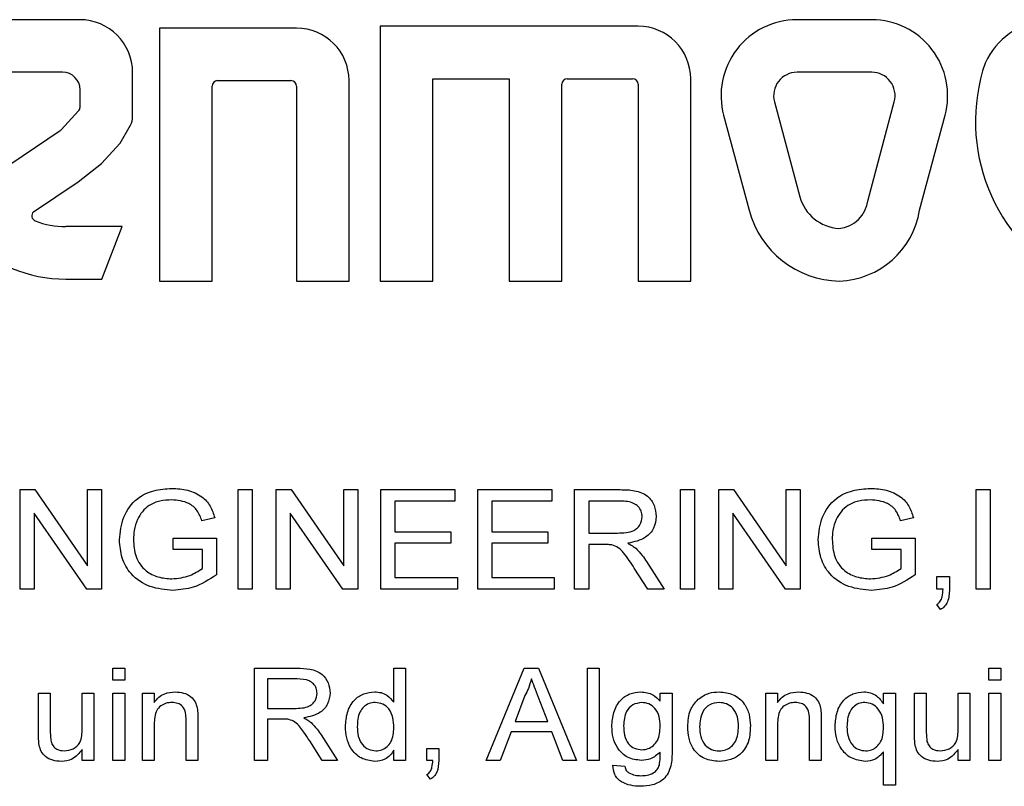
# Model space of a CAD drawing. Header units: inches. Extents: x 1880 to 2363, y -453 to -54.
# Tile 727 of 1056: x 1982.689 to 1983.58, y -71.948 to -71.254. Entities that reach past the tile are written whole.
import ezdxf

# ---------------------------------------------------------------- set-up
doc = ezdxf.new("R2010")
doc.units = ezdxf.units.IN
doc.header["$LTSCALE"] = 0.5
doc.header["$MEASUREMENT"] = 0
doc.layers.add('DSS-M-S', color=53, linetype='Continuous')

msp = doc.modelspace()

# ---------------------------------------------------------------- linework, layer by layer
at = {"layer": 'DSS-M-S', "linetype": 'Continuous', "lineweight": 25}
for p, q in [((1982.74365, -71.25416), (1982.6672, -71.25416)), ((1983.46029, -71.25416), (1983.39267, -71.25416)), ((1982.93971, -71.26175), (1982.81575, -71.26175)), ((1982.81575, -71.26175), (1982.81575, -71.49063)), ((1983.24889, -71.26007), (1983.01554, -71.26007)), ((1983.01554, -71.26007), (1983.01554, -71.49063)), ((1982.72799, -71.30173), (1982.6672, -71.30173)), ((1982.79145, -71.34193), (1982.79145, -71.30196)), ((1982.86829, -71.30932), (1982.93474, -71.30932)), ((1982.98728, -71.49063), (1982.98728, -71.30932)), ((1983.06312, -71.49063), (1983.06312, -71.30764)), ((1983.06312, -71.30764), (1983.13222, -71.30764)), ((1983.13222, -71.30764), (1983.13222, -71.49063)), ((1983.18475, -71.30764), (1983.24392, -71.30764)), ((1983.29646, -71.49063), (1983.29646, -71.30764)), ((1983.46029, -71.30173), (1983.39267, -71.30173)), ((1982.74388, -71.33336), (1982.74388, -71.31762)), ((1982.86332, -71.49063), (1982.86332, -71.31429)), ((1982.93971, -71.31429), (1982.93971, -71.49063)), ((1983.17979, -71.49063), (1983.17979, -71.3126)), ((1983.24889, -71.3126), (1983.24889, -71.49063)), ((1983.37224, -71.32836), (1983.39528, -71.41433)), ((1983.45693, -71.41719), (1983.48073, -71.32836)), ((1982.72667, -71.35379), (1982.74255, -71.33674)), ((1983.32629, -71.34067), (1983.34933, -71.42665)), ((1983.50364, -71.42665), (1983.52668, -71.34067)), ((1982.78028, -71.36603), (1982.78943, -71.34969)), ((1982.6666, -71.39424), (1982.7258, -71.35453)), ((1982.7633, -71.38426), (1982.78028, -71.36603)), ((1982.74217, -71.40083), (1982.7633, -71.38426)), ((1982.70175, -71.42795), (1982.74217, -71.40083)), ((1982.78198, -71.44138), (1982.73091, -71.44138)), ((1982.76356, -71.48895), (1982.78198, -71.44138)), ((1982.73091, -71.48895), (1982.76356, -71.48895)), ((1982.81575, -71.49063), (1982.86332, -71.49063)), ((1982.93971, -71.49063), (1982.98728, -71.49063)), ((1983.01554, -71.49063), (1983.06312, -71.49063)), ((1983.13222, -71.49063), (1983.17979, -71.49063)), ((1983.24889, -71.49063), (1983.29646, -71.49063)), ((1982.68952, -71.67941), (1982.70303, -71.67941)), ((1982.68952, -71.76941), (1982.68952, -71.67941)), ((1982.70303, -71.67941), (1982.75068, -71.74822)), ((1982.75068, -71.67941), (1982.76337, -71.67941)), ((1982.75068, -71.74822), (1982.75068, -71.67941)), ((1982.76337, -71.67941), (1982.76337, -71.76941)), ((1982.88683, -71.76941), (1982.88683, -71.67941)), ((1982.88683, -71.67941), (1982.89952, -71.67941)), ((1982.89952, -71.67941), (1982.89952, -71.76941)), ((1982.92145, -71.76941), (1982.92145, -71.67941)), ((1982.92145, -71.67941), (1982.93495, -71.67941)), ((1982.93495, -71.67941), (1982.9826, -71.74822)), ((1982.9826, -71.67941), (1982.99529, -71.67941)), ((1982.9826, -71.74822), (1982.9826, -71.67941)), ((1982.99529, -71.67941), (1982.99529, -71.76941)), ((1983.01606, -71.67941), (1983.08298, -71.67941)), ((1983.01606, -71.76941), (1983.01606, -71.67941)), ((1983.08298, -71.67941), (1983.08298, -71.68979)), ((1983.10375, -71.67941), (1983.17068, -71.67941)), ((1983.10375, -71.76941), (1983.10375, -71.67941)), ((1983.17068, -71.67941), (1983.17068, -71.68979)), ((1983.19145, -71.67941), (1983.23266, -71.67941)), ((1983.19145, -71.76941), (1983.19145, -71.67941)), ((1983.28722, -71.67941), (1983.29991, -71.67941)), ((1983.28722, -71.76941), (1983.28722, -71.67941)), ((1983.29991, -71.67941), (1983.29991, -71.76941)), ((1983.32183, -71.67941), (1983.33533, -71.67941)), ((1983.32183, -71.76941), (1983.32183, -71.67941)), ((1983.33533, -71.67941), (1983.38298, -71.74822)), ((1983.38298, -71.74822), (1983.38298, -71.67941)), ((1983.38298, -71.67941), (1983.39568, -71.67941)), ((1983.39568, -71.67941), (1983.39568, -71.76941)), ((1983.55491, -71.67941), (1983.5676, -71.67941)), ((1983.55491, -71.76941), (1983.55491, -71.67941)), ((1983.5676, -71.67941), (1983.5676, -71.76941)), ((1983.02875, -71.68979), (1983.02875, -71.71748)), ((1983.08298, -71.68979), (1983.02875, -71.68979)), ((1983.11645, -71.68979), (1983.11645, -71.71748)), ((1983.17068, -71.68979), (1983.11645, -71.68979)), ((1983.23315, -71.68979), (1983.20414, -71.68979)), ((1983.20414, -71.68979), (1983.20414, -71.71864)), ((1982.74987, -71.76941), (1982.70222, -71.70057)), ((1982.70222, -71.70057), (1982.70222, -71.76941)), ((1982.98179, -71.76941), (1982.93414, -71.70057)), ((1982.93414, -71.70057), (1982.93414, -71.76941)), ((1983.38217, -71.76941), (1983.33452, -71.70057)), ((1983.33452, -71.70057), (1983.33452, -71.76941)), ((1982.86574, -71.70477), (1982.85409, -71.70769)), ((1983.49804, -71.70477), (1983.4864, -71.70769)), ((1983.02875, -71.71748), (1983.07952, -71.71748)), ((1983.07952, -71.71748), (1983.07952, -71.72787)), ((1983.11645, -71.71748), (1983.16722, -71.71748)), ((1983.16722, -71.71748), (1983.16722, -71.72787)), ((1983.20414, -71.71864), (1983.23021, -71.71864)), ((1982.82798, -71.72325), (1982.86722, -71.72325)), ((1982.82798, -71.73364), (1982.82798, -71.72325)), ((1982.86722, -71.72325), (1982.86722, -71.75655)), ((1983.02875, -71.72787), (1983.02875, -71.75902)), ((1983.07952, -71.72787), (1983.02875, -71.72787)), ((1983.11645, -71.72787), (1983.11645, -71.75902)), ((1983.16722, -71.72787), (1983.11645, -71.72787)), ((1983.46029, -71.73364), (1983.46029, -71.72325)), ((1983.46029, -71.72325), (1983.49952, -71.72325)), ((1983.49952, -71.72325), (1983.49952, -71.75655)), ((1982.85452, -71.73364), (1982.82798, -71.73364)), ((1982.85452, -71.75069), (1982.85452, -71.73364)), ((1983.2182, -71.72902), (1983.20414, -71.72902)), ((1983.20414, -71.72902), (1983.20414, -71.76941)), ((1983.48683, -71.73364), (1983.46029, -71.73364)), ((1983.48683, -71.75069), (1983.48683, -71.73364)), ((1983.2566, -71.74456), (1983.27241, -71.76941)), ((1983.25754, -71.76941), (1983.24541, -71.7504)), ((1983.02875, -71.75902), (1983.08529, -71.75902)), ((1983.08529, -71.75902), (1983.08529, -71.76941)), ((1983.11645, -71.75902), (1983.17298, -71.75902)), ((1983.17298, -71.75902), (1983.17298, -71.76941)), ((1983.51914, -71.75787), (1983.53068, -71.75787)), ((1983.51914, -71.76941), (1983.51914, -71.75787)), ((1983.53068, -71.75787), (1983.53068, -71.76941)), ((1982.70222, -71.76941), (1982.68952, -71.76941)), ((1982.76337, -71.76941), (1982.74987, -71.76941)), ((1982.89952, -71.76941), (1982.88683, -71.76941)), ((1982.93414, -71.76941), (1982.92145, -71.76941)), ((1982.99529, -71.76941), (1982.98179, -71.76941)), ((1983.08529, -71.76941), (1983.01606, -71.76941)), ((1983.17298, -71.76941), (1983.10375, -71.76941)), ((1983.20414, -71.76941), (1983.19145, -71.76941)), ((1983.27241, -71.76941), (1983.25754, -71.76941)), ((1983.29991, -71.76941), (1983.28722, -71.76941)), ((1983.33452, -71.76941), (1983.32183, -71.76941)), ((1983.39568, -71.76941), (1983.38217, -71.76941)), ((1983.52487, -71.76941), (1983.51914, -71.76941)), ((1983.5676, -71.76941), (1983.55491, -71.76941)), ((1983.5226, -71.78787), (1983.51914, -71.78325)), ((1982.77356, -71.841), (1982.78425, -71.841)), ((1982.77356, -71.85169), (1982.77356, -71.841)), ((1982.78425, -71.841), (1982.78425, -71.85169)), ((1982.90177, -71.841), (1982.93993, -71.841)), ((1982.90177, -71.92434), (1982.90177, -71.841)), ((1983.02784, -71.841), (1983.03852, -71.841)), ((1983.02784, -71.87179), (1983.02784, -71.841)), ((1983.03852, -71.841), (1983.03852, -71.92434)), ((1983.11147, -71.92434), (1983.14576, -71.841)), ((1983.14576, -71.841), (1983.15885, -71.841)), ((1983.15885, -71.841), (1983.19314, -71.92434)), ((1983.20305, -71.841), (1983.21374, -71.841)), ((1983.20305, -71.92434), (1983.20305, -71.841)), ((1983.21374, -71.841), (1983.21374, -71.92434)), ((1983.5663, -71.841), (1983.57698, -71.841)), ((1983.5663, -71.85169), (1983.5663, -71.841)), ((1983.57698, -71.841), (1983.57698, -71.85169)), ((1982.78425, -71.85169), (1982.77356, -71.85169)), ((1982.94038, -71.85062), (1982.91352, -71.85062)), ((1982.91352, -71.85062), (1982.91352, -71.87733)), ((1983.57698, -71.85169), (1983.5663, -71.85169)), ((1982.70626, -71.86344), (1982.71694, -71.86344)), ((1982.70626, -71.90098), (1982.70626, -71.86344)), ((1982.71694, -71.86344), (1982.71694, -71.89656)), ((1982.74579, -71.86344), (1982.75647, -71.86344)), ((1982.74579, -71.89542), (1982.74579, -71.86344)), ((1982.75647, -71.86344), (1982.75647, -71.92434)), ((1982.77356, -71.86344), (1982.78425, -71.86344)), ((1982.77356, -71.92434), (1982.77356, -71.86344)), ((1982.78425, -71.86344), (1982.78425, -71.92434)), ((1982.80027, -71.86344), (1982.81096, -71.86344)), ((1982.80027, -71.92434), (1982.80027, -71.86344)), ((1982.81096, -71.86344), (1982.81096, -71.87194)), ((1983.14649, -71.86578), (1983.13753, -71.88908)), ((1983.16709, -71.88908), (1983.15873, -71.86739)), ((1983.26889, -71.86344), (1983.27957, -71.86344)), ((1983.26889, -71.87092), (1983.26889, -71.86344)), ((1983.27957, -71.86344), (1983.27957, -71.91534)), ((1983.36438, -71.86344), (1983.37506, -71.86344)), ((1983.36438, -71.92434), (1983.36438, -71.86344)), ((1983.37506, -71.86344), (1983.37506, -71.87194)), ((1983.471, -71.86344), (1983.48168, -71.86344)), ((1983.471, -71.87327), (1983.471, -71.86344)), ((1983.48168, -71.86344), (1983.48168, -71.94677)), ((1983.49899, -71.86344), (1983.50968, -71.86344)), ((1983.49899, -71.90098), (1983.49899, -71.86344)), ((1983.50968, -71.86344), (1983.50968, -71.89656)), ((1983.53852, -71.86344), (1983.54921, -71.86344)), ((1983.53852, -71.89542), (1983.53852, -71.86344)), ((1983.54921, -71.86344), (1983.54921, -71.92434)), ((1983.5663, -71.86344), (1983.57698, -71.86344)), ((1983.5663, -71.92434), (1983.5663, -71.86344)), ((1983.57698, -71.86344), (1983.57698, -71.92434)), ((1982.91352, -71.87733), (1982.93766, -71.87733)), ((1982.8398, -71.92434), (1982.8398, -71.88798)), ((1982.85049, -71.88708), (1982.85049, -71.92434)), ((1982.92654, -71.88694), (1982.91352, -71.88694)), ((1982.91352, -71.88694), (1982.91352, -71.92434)), ((1983.40391, -71.92434), (1983.40391, -71.88798)), ((1983.41459, -71.88708), (1983.41459, -71.92434)), ((1982.81096, -71.89168), (1982.81096, -71.92434)), ((1983.13753, -71.88908), (1983.16709, -71.88908)), ((1983.37506, -71.89168), (1983.37506, -71.92434)), ((1982.9621, -71.90133), (1982.97674, -71.92434)), ((1983.13386, -71.8987), (1983.12399, -71.92434)), ((1983.17077, -71.8987), (1983.13386, -71.8987)), ((1983.18062, -71.92434), (1983.17077, -71.8987)), ((1982.74579, -71.92434), (1982.74579, -71.91439)), ((1982.96297, -71.92434), (1982.95173, -71.90674)), ((1983.02784, -71.92434), (1983.02784, -71.91514)), ((1983.05775, -71.92434), (1983.05775, -71.91365)), ((1983.05775, -71.91365), (1983.06844, -71.91365)), ((1983.06844, -71.91365), (1983.06844, -71.92434)), ((1983.53852, -71.92434), (1983.53852, -71.91439)), ((1982.75647, -71.92434), (1982.74579, -71.92434)), ((1982.78425, -71.92434), (1982.77356, -71.92434)), ((1982.81096, -71.92434), (1982.80027, -71.92434)), ((1982.85049, -71.92434), (1982.8398, -71.92434)), ((1982.91352, -71.92434), (1982.90177, -71.92434)), ((1982.97674, -71.92434), (1982.96297, -71.92434)), ((1983.03852, -71.92434), (1983.02784, -71.92434)), ((1983.06306, -71.92434), (1983.05775, -71.92434)), ((1983.12399, -71.92434), (1983.11147, -71.92434)), ((1983.19314, -71.92434), (1983.18062, -71.92434)), ((1983.21374, -71.92434), (1983.20305, -71.92434)), ((1983.37506, -71.92434), (1983.36438, -71.92434)), ((1983.41459, -71.92434), (1983.40391, -71.92434)), ((1983.471, -71.94677), (1983.471, -71.91651)), ((1983.54921, -71.92434), (1983.53852, -71.92434)), ((1983.57698, -71.92434), (1983.5663, -71.92434)), ((1983.22615, -71.92861), (1983.23684, -71.92968)), ((1983.06096, -71.94143), (1983.05775, -71.93716)), ((1983.48168, -71.94677), (1983.471, -71.94677))]:
    msp.add_line(p, q, dxfattribs=at)
for centre, radius, start, end in [((1982.74365, -71.30196), 0.0478, 0, 90), ((1983.39267, -71.32289), 0.06873, 90, 195), ((1983.46029, -71.32289), 0.06873, 345, 90), ((1983.62518, -71.32244), 0.06873, 96.50277, 154.99011), ((1982.93971, -71.30932), 0.04757, 360, 90), ((1983.24889, -71.30764), 0.04757, 0, 90), ((1983.71859, -71.3462), 0.1644, 161.2632, 242.19879), ((1982.72799, -71.31762), 0.01589, 0, 90), ((1982.86829, -71.31429), 0.00497, 90, 180), ((1982.93474, -71.31429), 0.00497, 0, 90), ((1983.18475, -71.3126), 0.00497, 90, 180), ((1983.24392, -71.3126), 0.00497, 360, 90), ((1983.39267, -71.32289), 0.02115, 90, 195), ((1983.46029, -71.32289), 0.02115, 345, 90), ((1982.73891, -71.33336), 0.00497, 317.02554, 360), ((1982.77556, -71.34193), 0.01589, 330.76199, 0), ((1982.72303, -71.3504), 0.00497, 303.86017, 317.02554), ((1982.73091, -71.36468), 0.12427, 180, 270), ((1983.43273, -71.4043), 0.03878, 195, 266.80795), ((1983.42831, -71.41435), 0.02875, 274.5122, 354.33965), ((1982.70511, -71.43161), 0.00497, 132.55757, 248.92055), ((1983.43273, -71.4043), 0.08635, 195, 268.83789), ((1983.42831, -71.41435), 0.07633, 272.00481, 350.7286), ((1982.73091, -71.36468), 0.0767, 248.92055, 270.00004)]:
    msp.add_arc(centre, radius, start, end, dxfattribs=at)
for points, knots in [([(1982.77952, -71.72484), (1982.78027, -71.71784), (1982.78176, -71.70387), (1982.79373, -71.68719), (1982.81045, -71.67936), (1982.82145, -71.67862), (1982.82696, -71.67825)], [0, 0, 0, 0, 0.2801238, 0.5588945, 0.779127, 1, 1, 1, 1]), ([(1982.82696, -71.67825), (1982.83173, -71.67856), (1982.84127, -71.67917), (1982.85384, -71.68457), (1982.86222, -71.69402), (1982.86456, -71.70119), (1982.86574, -71.70477)], [0, 0, 0, 0, 0.280465, 0.560101, 0.779616, 1, 1, 1, 1]), ([(1983.23266, -71.67941), (1983.23699, -71.67946), (1983.2456, -71.67957), (1983.25742, -71.68392), (1983.26413, -71.69348), (1983.2649, -71.70027), (1983.26529, -71.70367)], [0, 0, 0, 0, 0.281669, 0.559896, 0.779789, 1, 1, 1, 1]), ([(1983.41183, -71.72484), (1983.41258, -71.71784), (1983.41407, -71.70387), (1983.42604, -71.68719), (1983.44275, -71.67936), (1983.45376, -71.67862), (1983.45926, -71.67825)], [0, 0, 0, 0, 0.2801238, 0.5588945, 0.779127, 1, 1, 1, 1]), ([(1983.45926, -71.67825), (1983.46404, -71.67856), (1983.47357, -71.67917), (1983.48615, -71.68457), (1983.49452, -71.69402), (1983.49687, -71.70119), (1983.49804, -71.70477)], [0, 0, 0, 0, 0.280465, 0.560101, 0.779616, 1, 1, 1, 1]), ([(1982.82674, -71.68864), (1982.82319, -71.68881), (1982.81611, -71.68916), (1982.8068, -71.69298), (1982.79983, -71.69906), (1982.79716, -71.70396), (1982.79582, -71.70641)], [0, 0, 0, 0, 0.280358, 0.560155, 0.77996, 1, 1, 1, 1]), ([(1982.85409, -71.70769), (1982.85294, -71.70448), (1982.85066, -71.69806), (1982.84089, -71.68996), (1982.83211, -71.68914), (1982.82674, -71.68864)], [0, 0, 0, 0, 0.281225, 0.560372, 1, 1, 1, 1]), ([(1983.2526, -71.70394), (1983.25244, -71.70225), (1983.25212, -71.69885), (1983.24918, -71.69452), (1983.24302, -71.69023), (1983.23722, -71.68997), (1983.23315, -71.68979)], [0, 0, 0, 0, 0.186862, 0.373535, 0.560376, 1, 1, 1, 1]), ([(1983.45905, -71.68864), (1983.4555, -71.68881), (1983.44841, -71.68916), (1983.43911, -71.69298), (1983.43214, -71.69906), (1983.42947, -71.70396), (1983.42813, -71.70641)], [0, 0, 0, 0, 0.2803584, 0.5601545, 0.7799599, 1, 1, 1, 1]), ([(1983.4864, -71.70769), (1983.48525, -71.70448), (1983.48297, -71.69806), (1983.47319, -71.68996), (1983.46442, -71.68914), (1983.45905, -71.68864)], [0, 0, 0, 0, 0.281225, 0.560372, 1, 1, 1, 1]), ([(1982.79582, -71.70641), (1982.79465, -71.70967), (1982.79255, -71.71549), (1982.79232, -71.72166), (1982.79222, -71.72437)], [0, 0, 0, 0, 0.5597373, 1, 1, 1, 1]), ([(1983.23021, -71.71864), (1983.23541, -71.71856), (1983.24193, -71.71846), (1983.24831, -71.71424), (1983.2516, -71.71028), (1983.2522, -71.70647), (1983.2526, -71.70394)], [0, 0, 0, 0, 0.499855, 0.625533, 0.751174, 1, 1, 1, 1]), ([(1983.26529, -71.70367), (1983.26485, -71.70734), (1983.26395, -71.71467), (1983.25454, -71.72485), (1983.24519, -71.72672), (1983.23948, -71.72787)], [0, 0, 0, 0, 0.279911, 0.559723, 1, 1, 1, 1]), ([(1983.42813, -71.70641), (1983.42695, -71.70967), (1983.42486, -71.71549), (1983.42463, -71.72166), (1983.42452, -71.72437)], [0, 0, 0, 0, 0.559737, 1, 1, 1, 1]), ([(1982.82797, -71.77056), (1982.82095, -71.76994), (1982.80696, -71.7687), (1982.78988, -71.75755), (1982.78091, -71.74136), (1982.77999, -71.73035), (1982.77952, -71.72484)], [0, 0, 0, 0, 0.280383, 0.5593702, 0.7794728, 1, 1, 1, 1]), ([(1982.79222, -71.72437), (1982.79255, -71.72968), (1982.79321, -71.74026), (1982.80195, -71.75311), (1982.81451, -71.75909), (1982.82278, -71.75982), (1982.82692, -71.76018)], [0, 0, 0, 0, 0.280565, 0.558904, 0.779212, 1, 1, 1, 1]), ([(1983.23948, -71.72787), (1983.24091, -71.7286), (1983.24346, -71.7299), (1983.24569, -71.73169), (1983.24667, -71.73248)], [0, 0, 0, 0, 0.560118, 1, 1, 1, 1]), ([(1983.46027, -71.77056), (1983.45326, -71.76994), (1983.43926, -71.7687), (1983.42219, -71.75755), (1983.41322, -71.74136), (1983.41229, -71.73035), (1983.41183, -71.72484)], [0, 0, 0, 0, 0.280383, 0.55937, 0.779473, 1, 1, 1, 1]), ([(1983.42452, -71.72437), (1983.42486, -71.72968), (1983.42552, -71.74026), (1983.43426, -71.75311), (1983.44681, -71.75909), (1983.45509, -71.75982), (1983.45923, -71.76018)], [0, 0, 0, 0, 0.280565, 0.558904, 0.779212, 1, 1, 1, 1]), ([(1983.22496, -71.72944), (1983.2237, -71.72929), (1983.22146, -71.72902), (1983.2192, -71.72902), (1983.2182, -71.72902)], [0, 0, 0, 0, 0.559879, 1, 1, 1, 1]), ([(1983.24541, -71.7504), (1983.24237, -71.74572), (1983.23815, -71.73921), (1983.23127, -71.73166), (1983.22706, -71.73018), (1983.22496, -71.72944)], [0, 0, 0, 0, 0.56078, 0.78056, 1, 1, 1, 1]), ([(1983.24667, -71.73248), (1983.24871, -71.73458), (1983.25236, -71.73833), (1983.25531, -71.74266), (1983.2566, -71.74456)], [0, 0, 0, 0, 0.559902, 1, 1, 1, 1]), ([(1982.82692, -71.76018), (1982.8325, -71.75957), (1982.84246, -71.7585), (1982.85083, -71.75308), (1982.85452, -71.75069)], [0, 0, 0, 0, 0.559587, 1, 1, 1, 1]), ([(1983.45923, -71.76018), (1983.4648, -71.75957), (1983.47476, -71.7585), (1983.48314, -71.75308), (1983.48683, -71.75069)], [0, 0, 0, 0, 0.559587, 1, 1, 1, 1]), ([(1982.86722, -71.75655), (1982.86049, -71.76095), (1982.84847, -71.7688), (1982.83423, -71.77002), (1982.82797, -71.77056)], [0, 0, 0, 0, 0.559852, 1, 1, 1, 1]), ([(1983.49952, -71.75655), (1983.49279, -71.76095), (1983.48078, -71.7688), (1983.46654, -71.77002), (1983.46027, -71.77056)], [0, 0, 0, 0, 0.559852, 1, 1, 1, 1]), ([(1983.51914, -71.78325), (1983.52032, -71.78236), (1983.52269, -71.78056), (1983.52457, -71.77546), (1983.52476, -71.77171), (1983.52487, -71.76941)], [0, 0, 0, 0, 0.278932, 0.558845, 1, 1, 1, 1]), ([(1983.53068, -71.76941), (1983.53048, -71.77341), (1983.53021, -71.779), (1983.52646, -71.7852), (1983.52389, -71.78698), (1983.5226, -71.78787)], [0, 0, 0, 0, 0.559266, 0.779601, 1, 1, 1, 1]), ([(1982.93993, -71.841), (1982.94394, -71.84105), (1982.95191, -71.84116), (1982.96286, -71.84518), (1982.96907, -71.85403), (1982.96979, -71.86032), (1982.97015, -71.86347)], [0, 0, 0, 0, 0.281669, 0.559896, 0.779789, 1, 1, 1, 1]), ([(1982.95839, -71.86372), (1982.95825, -71.86215), (1982.95795, -71.85901), (1982.95522, -71.855), (1982.94953, -71.85103), (1982.94415, -71.85079), (1982.94038, -71.85062)], [0, 0, 0, 0, 0.186862, 0.373535, 0.560376, 1, 1, 1, 1]), ([(1983.1523, -71.85062), (1983.15149, -71.85355), (1983.15003, -71.85879), (1983.14757, -71.86364), (1983.14649, -71.86578)], [0, 0, 0, 0, 0.559891, 1, 1, 1, 1]), ([(1983.15873, -71.86739), (1983.15753, -71.86426), (1983.1554, -71.85867), (1983.15325, -71.85308), (1983.1523, -71.85062)], [0, 0, 0, 0, 0.56, 1, 1, 1, 1]), ([(1982.81096, -71.87194), (1982.81226, -71.87031), (1982.81486, -71.86706), (1982.82138, -71.86313), (1982.82674, -71.86266), (1982.83002, -71.86237)], [0, 0, 0, 0, 0.2804567, 0.5606826, 1, 1, 1, 1]), ([(1982.83002, -71.86237), (1982.83255, -71.86257), (1982.8376, -71.86296), (1982.84415, -71.8661), (1982.84834, -71.87132), (1982.84939, -71.87517), (1982.84992, -71.87709)], [0, 0, 0, 0, 0.280304, 0.560167, 0.779716, 1, 1, 1, 1]), ([(1982.93766, -71.87733), (1982.94248, -71.87725), (1982.94851, -71.87716), (1982.95442, -71.87325), (1982.95746, -71.86959), (1982.95802, -71.86606), (1982.95839, -71.86372)], [0, 0, 0, 0, 0.499855, 0.625533, 0.751174, 1, 1, 1, 1]), ([(1982.97015, -71.86347), (1982.96973, -71.86687), (1982.96891, -71.87365), (1982.96019, -71.88308), (1982.95153, -71.88481), (1982.94624, -71.88587)], [0, 0, 0, 0, 0.279911, 0.559723, 1, 1, 1, 1]), ([(1982.98403, -71.89394), (1982.98434, -71.8896), (1982.98496, -71.88096), (1982.9908, -71.86992), (1983.00033, -71.86342), (1983.00714, -71.86272), (1983.01054, -71.86237)], [0, 0, 0, 0, 0.280866, 0.560109, 0.779903, 1, 1, 1, 1]), ([(1983.01054, -71.86237), (1983.01246, -71.8625), (1983.0163, -71.86276), (1983.02266, -71.86571), (1983.02588, -71.86948), (1983.02784, -71.87179)], [0, 0, 0, 0, 0.280632, 0.56103, 1, 1, 1, 1]), ([(1983.22509, -71.8937), (1983.22542, -71.88942), (1983.22609, -71.88087), (1983.23187, -71.87001), (1983.24113, -71.86333), (1983.24788, -71.86269), (1983.25126, -71.86237)], [0, 0, 0, 0, 0.280758, 0.560308, 0.779979, 1, 1, 1, 1]), ([(1983.25126, -71.86237), (1983.25512, -71.86285), (1983.26203, -71.86372), (1983.26679, -71.86871), (1983.26889, -71.87092)], [0, 0, 0, 0, 0.558708, 1, 1, 1, 1]), ([(1983.29386, -71.89389), (1983.29412, -71.88864), (1983.29457, -71.87928), (1983.30056, -71.87218), (1983.30319, -71.86906)], [0, 0, 0, 0, 0.560964, 1, 1, 1, 1]), ([(1983.30319, -71.86906), (1983.30643, -71.86687), (1983.31221, -71.86294), (1983.31915, -71.86255), (1983.32221, -71.86237)], [0, 0, 0, 0, 0.559001, 1, 1, 1, 1]), ([(1983.32221, -71.86237), (1983.32662, -71.86284), (1983.33545, -71.86377), (1983.34519, -71.87221), (1983.34991, -71.88267), (1983.35029, -71.88958), (1983.35049, -71.89304)], [0, 0, 0, 0, 0.279665, 0.558753, 0.779029, 1, 1, 1, 1]), ([(1983.37506, -71.87194), (1983.37636, -71.87031), (1983.37896, -71.86706), (1983.38548, -71.86313), (1983.39085, -71.86266), (1983.39412, -71.86237)], [0, 0, 0, 0, 0.280457, 0.560683, 1, 1, 1, 1]), ([(1983.39412, -71.86237), (1983.39665, -71.86257), (1983.4017, -71.86296), (1983.40825, -71.8661), (1983.41244, -71.87132), (1983.41349, -71.87517), (1983.41402, -71.87709)], [0, 0, 0, 0, 0.280304, 0.560167, 0.779716, 1, 1, 1, 1]), ([(1983.42719, -71.89332), (1983.4275, -71.88908), (1983.4281, -71.88063), (1983.43383, -71.86985), (1983.44309, -71.86343), (1983.44975, -71.86272), (1983.45308, -71.86237)], [0, 0, 0, 0, 0.280807, 0.56017, 0.779958, 1, 1, 1, 1]), ([(1983.45308, -71.86237), (1983.45514, -71.86253), (1983.45925, -71.86285), (1983.46598, -71.86629), (1983.4691, -71.87063), (1983.471, -71.87327)], [0, 0, 0, 0, 0.280425, 0.560612, 1, 1, 1, 1]), ([(1982.82713, -71.87199), (1982.82532, -71.87213), (1982.82169, -71.87242), (1982.81671, -71.87487), (1982.81127, -71.88093), (1982.81109, -71.88725), (1982.81096, -71.89168)], [0, 0, 0, 0, 0.187373, 0.374547, 0.560894, 1, 1, 1, 1]), ([(1982.8398, -71.88798), (1982.83979, -71.88578), (1982.83976, -71.88143), (1982.83735, -71.87547), (1982.8323, -71.87242), (1982.82886, -71.87213), (1982.82713, -71.87199)], [0, 0, 0, 0, 0.281719, 0.559423, 0.779415, 1, 1, 1, 1]), ([(1982.84992, -71.87709), (1982.85012, -71.87895), (1982.85049, -71.88227), (1982.85049, -71.88561), (1982.85049, -71.88708)], [0, 0, 0, 0, 0.559768, 1, 1, 1, 1]), ([(1983.01099, -71.87199), (1983.00907, -71.87217), (1983.00522, -71.87254), (1983.0003, -71.87584), (1982.99527, -71.8827), (1982.99494, -71.88929), (1982.99472, -71.89392)], [0, 0, 0, 0, 0.186936, 0.373703, 0.560604, 1, 1, 1, 1]), ([(1983.02784, -71.89472), (1983.02772, -71.89174), (1983.0275, -71.88579), (1983.02417, -71.87795), (1983.01803, -71.87284), (1983.01334, -71.87227), (1983.01099, -71.87199)], [0, 0, 0, 0, 0.281247, 0.56054, 0.780398, 1, 1, 1, 1]), ([(1983.25213, -71.87199), (1983.24934, -71.87243), (1983.24377, -71.87332), (1983.23663, -71.88127), (1983.2361, -71.88853), (1983.23577, -71.89297)], [0, 0, 0, 0, 0.279462, 0.559602, 1, 1, 1, 1]), ([(1983.26889, -71.8933), (1983.26876, -71.89045), (1983.2685, -71.88475), (1983.2648, -71.87748), (1983.25886, -71.87277), (1983.25437, -71.87225), (1983.25213, -71.87199)], [0, 0, 0, 0, 0.281001, 0.560162, 0.780244, 1, 1, 1, 1]), ([(1983.32221, -71.87199), (1983.31924, -71.87238), (1983.31329, -71.87316), (1983.30543, -71.88138), (1983.30488, -71.88912), (1983.30455, -71.89385)], [0, 0, 0, 0, 0.279978, 0.559846, 1, 1, 1, 1]), ([(1983.3398, -71.89354), (1983.33966, -71.8906), (1983.33937, -71.88474), (1983.3354, -71.87731), (1983.32913, -71.8727), (1983.32452, -71.87223), (1983.32221, -71.87199)], [0, 0, 0, 0, 0.281019, 0.560084, 0.78001, 1, 1, 1, 1]), ([(1983.39124, -71.87199), (1983.38942, -71.87213), (1983.38579, -71.87242), (1983.38082, -71.87487), (1983.37537, -71.88093), (1983.37519, -71.88725), (1983.37506, -71.89168)], [0, 0, 0, 0, 0.187373, 0.374547, 0.560894, 1, 1, 1, 1]), ([(1983.40391, -71.88798), (1983.40389, -71.88578), (1983.40387, -71.88143), (1983.40145, -71.87547), (1983.3964, -71.87242), (1983.39296, -71.87213), (1983.39124, -71.87199)], [0, 0, 0, 0, 0.281719, 0.559423, 0.779415, 1, 1, 1, 1]), ([(1983.41402, -71.87709), (1983.41423, -71.87895), (1983.41459, -71.88227), (1983.41459, -71.88561), (1983.41459, -71.88708)], [0, 0, 0, 0, 0.559768, 1, 1, 1, 1]), ([(1983.45405, -71.87199), (1983.45214, -71.87218), (1983.44831, -71.87258), (1983.44346, -71.87592), (1983.43847, -71.88273), (1983.43812, -71.88929), (1983.43788, -71.89389)], [0, 0, 0, 0, 0.18681, 0.373698, 0.560659, 1, 1, 1, 1]), ([(1983.471, -71.89474), (1983.47087, -71.89176), (1983.47061, -71.88583), (1983.46703, -71.87816), (1983.46105, -71.87296), (1983.45638, -71.87231), (1983.45405, -71.87199)], [0, 0, 0, 0, 0.281174, 0.560562, 0.780657, 1, 1, 1, 1]), ([(1982.9328, -71.88733), (1982.93164, -71.88719), (1982.92956, -71.88694), (1982.92746, -71.88694), (1982.92654, -71.88694)], [0, 0, 0, 0, 0.559879, 1, 1, 1, 1]), ([(1982.95173, -71.90674), (1982.95, -71.9041), (1982.94715, -71.89976), (1982.94286, -71.894), (1982.93864, -71.88938), (1982.93475, -71.88801), (1982.9328, -71.88733)], [0, 0, 0, 0, 0.340547, 0.560876, 0.780608, 1, 1, 1, 1]), ([(1982.94624, -71.88587), (1982.94756, -71.88655), (1982.94993, -71.88775), (1982.95199, -71.88942), (1982.9529, -71.89015)], [0, 0, 0, 0, 0.560118, 1, 1, 1, 1]), ([(1982.71694, -71.89656), (1982.71693, -71.89856), (1982.71692, -71.90214), (1982.71738, -71.90568), (1982.71757, -71.90724)], [0, 0, 0, 0, 0.560241, 1, 1, 1, 1]), ([(1982.72956, -71.91579), (1982.73234, -71.91542), (1982.73787, -71.9147), (1982.74564, -71.90732), (1982.74573, -71.89994), (1982.74579, -71.89542)], [0, 0, 0, 0, 0.280508, 0.559306, 1, 1, 1, 1]), ([(1982.9529, -71.89015), (1982.95479, -71.89209), (1982.95817, -71.89557), (1982.9609, -71.89957), (1982.9621, -71.90133)], [0, 0, 0, 0, 0.559902, 1, 1, 1, 1]), ([(1983.01058, -71.9254), (1983.00627, -71.92476), (1982.99765, -71.92348), (1982.98887, -71.9144), (1982.98462, -71.90409), (1982.98423, -71.89732), (1982.98403, -71.89394)], [0, 0, 0, 0, 0.278935, 0.55811, 0.778859, 1, 1, 1, 1]), ([(1982.99472, -71.89392), (1982.99485, -71.89682), (1982.9951, -71.90259), (1982.99867, -71.91003), (1983.00465, -71.91489), (1983.00918, -71.91549), (1983.01144, -71.91579)], [0, 0, 0, 0, 0.281144, 0.56043, 0.780457, 1, 1, 1, 1]), ([(1983.01144, -71.91579), (1983.01332, -71.91561), (1983.01707, -71.91525), (1983.02193, -71.91215), (1983.02714, -71.90569), (1983.02755, -71.89924), (1983.02784, -71.89472)], [0, 0, 0, 0, 0.187022, 0.374035, 0.56112, 1, 1, 1, 1]), ([(1983.25178, -71.92434), (1983.24746, -71.92388), (1983.23882, -71.92298), (1983.23017, -71.91386), (1983.22575, -71.90377), (1983.22531, -71.89706), (1983.22509, -71.8937)], [0, 0, 0, 0, 0.279393, 0.558232, 0.778986, 1, 1, 1, 1]), ([(1983.23577, -71.89297), (1983.23588, -71.89586), (1983.23611, -71.90161), (1983.23938, -71.90922), (1983.24549, -71.91397), (1983.25003, -71.91447), (1983.2523, -71.91472)], [0, 0, 0, 0, 0.2812085, 0.5603644, 0.7801571, 1, 1, 1, 1]), ([(1983.2523, -71.91472), (1983.25421, -71.91454), (1983.25802, -71.91419), (1983.26301, -71.9111), (1983.26826, -71.90447), (1983.26863, -71.89791), (1983.26889, -71.8933)], [0, 0, 0, 0, 0.187058, 0.373964, 0.560921, 1, 1, 1, 1]), ([(1983.32221, -71.9254), (1983.3177, -71.92494), (1983.3087, -71.92403), (1983.29875, -71.91531), (1983.29439, -71.90446), (1983.29404, -71.89741), (1983.29386, -71.89389)], [0, 0, 0, 0, 0.279706, 0.558494, 0.778914, 1, 1, 1, 1]), ([(1983.30455, -71.89385), (1983.30468, -71.89683), (1983.30494, -71.90277), (1983.30878, -71.91042), (1983.31519, -71.91508), (1983.31987, -71.91555), (1983.32221, -71.91579)], [0, 0, 0, 0, 0.28107, 0.560152, 0.780021, 1, 1, 1, 1]), ([(1983.35049, -71.89304), (1983.35033, -71.89762), (1983.35002, -71.90675), (1983.34325, -71.91817), (1983.33293, -71.92436), (1983.32578, -71.92506), (1983.32221, -71.9254)], [0, 0, 0, 0, 0.281038, 0.559477, 0.779629, 1, 1, 1, 1]), ([(1983.32221, -71.91579), (1983.32421, -71.91562), (1983.32821, -71.91529), (1983.33344, -71.91208), (1983.33906, -71.90523), (1983.3395, -71.89836), (1983.3398, -71.89354)], [0, 0, 0, 0, 0.187177, 0.374201, 0.561245, 1, 1, 1, 1]), ([(1983.45454, -71.9254), (1983.45013, -71.92475), (1983.4413, -71.92344), (1983.43218, -71.91428), (1983.42773, -71.90373), (1983.42737, -71.89679), (1983.42719, -71.89332)], [0, 0, 0, 0, 0.27883, 0.558445, 0.778947, 1, 1, 1, 1]), ([(1983.43788, -71.89389), (1983.43801, -71.8968), (1983.43827, -71.9026), (1983.44189, -71.91007), (1983.44791, -71.91494), (1983.45247, -71.91551), (1983.45475, -71.91579)], [0, 0, 0, 0, 0.2810856, 0.5603061, 0.7803307, 1, 1, 1, 1]), ([(1983.45475, -71.91579), (1983.45662, -71.9156), (1983.46035, -71.91523), (1983.46512, -71.91205), (1983.47029, -71.90564), (1983.47071, -71.89923), (1983.471, -71.89474)], [0, 0, 0, 0, 0.187008, 0.374094, 0.561188, 1, 1, 1, 1]), ([(1983.50968, -71.89656), (1983.50967, -71.89856), (1983.50966, -71.90214), (1983.51011, -71.90568), (1983.51031, -71.90724)], [0, 0, 0, 0, 0.560241, 1, 1, 1, 1]), ([(1983.5223, -71.91579), (1983.52507, -71.91542), (1983.5306, -71.9147), (1983.53838, -71.90732), (1983.53847, -71.89994), (1983.53852, -71.89542)], [0, 0, 0, 0, 0.2805079, 0.5593061, 1, 1, 1, 1]), ([(1982.70687, -71.91056), (1982.70665, -71.90878), (1982.70625, -71.9056), (1982.70625, -71.90239), (1982.70626, -71.90098)], [0, 0, 0, 0, 0.55984, 1, 1, 1, 1]), ([(1983.49961, -71.91056), (1983.49939, -71.90878), (1983.49899, -71.9056), (1983.49899, -71.90239), (1983.49899, -71.90098)], [0, 0, 0, 0, 0.55984, 1, 1, 1, 1]), ([(1982.72676, -71.9254), (1982.72423, -71.92518), (1982.71917, -71.92474), (1982.71267, -71.92153), (1982.70839, -71.91637), (1982.70738, -71.9125), (1982.70687, -71.91056)], [0, 0, 0, 0, 0.28033, 0.560257, 0.779651, 1, 1, 1, 1]), ([(1982.71757, -71.90724), (1982.71809, -71.90865), (1982.71911, -71.91147), (1982.72334, -71.9151), (1982.7272, -71.91553), (1982.72956, -71.91579)], [0, 0, 0, 0, 0.280659, 0.560911, 1, 1, 1, 1]), ([(1982.74579, -71.91439), (1982.74301, -71.91787), (1982.73804, -71.92411), (1982.73021, -71.92501), (1982.72676, -71.9254)], [0, 0, 0, 0, 0.559249, 1, 1, 1, 1]), ([(1983.02784, -71.91514), (1983.02676, -71.91679), (1983.02459, -71.92009), (1983.01881, -71.92449), (1983.0137, -71.92506), (1983.01058, -71.9254)], [0, 0, 0, 0, 0.280961, 0.561474, 1, 1, 1, 1]), ([(1983.27957, -71.91534), (1983.27959, -71.92004), (1983.27964, -71.92937), (1983.27334, -71.94172), (1983.2621, -71.94719), (1983.25476, -71.94762), (1983.25108, -71.94784)], [0, 0, 0, 0, 0.281938, 0.558596, 0.778813, 1, 1, 1, 1]), ([(1983.51949, -71.9254), (1983.51696, -71.92518), (1983.51191, -71.92474), (1983.5054, -71.92153), (1983.50113, -71.91637), (1983.50012, -71.9125), (1983.49961, -71.91056)], [0, 0, 0, 0, 0.28033, 0.560257, 0.779651, 1, 1, 1, 1]), ([(1983.51031, -71.90724), (1983.51082, -71.90865), (1983.51184, -71.91147), (1983.51607, -71.9151), (1983.51994, -71.91553), (1983.5223, -71.91579)], [0, 0, 0, 0, 0.280659, 0.560911, 1, 1, 1, 1]), ([(1983.53852, -71.91439), (1983.53574, -71.91787), (1983.53077, -71.92411), (1983.52294, -71.92501), (1983.51949, -71.9254)], [0, 0, 0, 0, 0.559249, 1, 1, 1, 1]), ([(1983.05775, -71.93716), (1983.05885, -71.93633), (1983.06104, -71.93466), (1983.06278, -71.92994), (1983.06295, -71.92646), (1983.06306, -71.92434)], [0, 0, 0, 0, 0.278932, 0.558845, 1, 1, 1, 1]), ([(1983.06844, -71.92434), (1983.06826, -71.92805), (1983.068, -71.93322), (1983.06453, -71.93896), (1983.06215, -71.94061), (1983.06096, -71.94143)], [0, 0, 0, 0, 0.559266, 0.779601, 1, 1, 1, 1]), ([(1983.26889, -71.91686), (1983.26612, -71.91927), (1983.26115, -71.92359), (1983.25465, -71.92411), (1983.25178, -71.92434)], [0, 0, 0, 0, 0.5589934, 1, 1, 1, 1]), ([(1983.26812, -71.92858), (1983.26842, -71.9264), (1983.26895, -71.92251), (1983.26891, -71.91859), (1983.26889, -71.91686)], [0, 0, 0, 0, 0.559478, 1, 1, 1, 1]), ([(1983.471, -71.91651), (1983.46849, -71.91927), (1983.464, -71.92422), (1983.45743, -71.92504), (1983.45454, -71.9254)], [0, 0, 0, 0, 0.559099, 1, 1, 1, 1]), ([(1983.25108, -71.94784), (1983.2481, -71.9477), (1983.24214, -71.94743), (1983.23501, -71.94474), (1983.23025, -71.94113), (1983.22671, -71.93617), (1983.22638, -71.93163), (1983.22615, -71.92861)], [0, 0, 0, 0, 0.250706, 0.500765, 0.62603, 0.75115, 1, 1, 1, 1]), ([(1983.23684, -71.92968), (1983.23716, -71.93102), (1983.23773, -71.93343), (1983.23962, -71.935), (1983.24044, -71.93569)], [0, 0, 0, 0, 0.560151, 1, 1, 1, 1]), ([(1983.25126, -71.93822), (1983.25322, -71.93816), (1983.25714, -71.93803), (1983.2624, -71.93626), (1983.26632, -71.93286), (1983.26752, -71.93001), (1983.26812, -71.92858)], [0, 0, 0, 0, 0.280657, 0.560196, 0.780102, 1, 1, 1, 1]), ([(1983.24044, -71.93569), (1983.24237, -71.93656), (1983.24583, -71.93811), (1983.2496, -71.93819), (1983.25126, -71.93822)], [0, 0, 0, 0, 0.558913, 1, 1, 1, 1])]:
    msp.add_open_spline(points, degree=3, knots=knots, dxfattribs=at)

doc.saveas('drawing.dxf')
